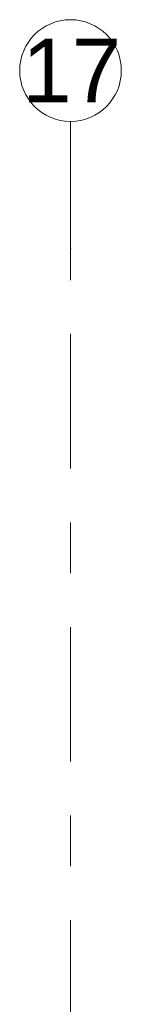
# Model space of a CAD drawing. Header units: metres. Extents: x -3.6 to 84.5, y -11 to 16.8.
# Tile 383 of 389: x 58.03 to 58.23, y 14.869 to 16.805. Entities that reach past the tile are written whole.
import ezdxf

# ---------------------------------------------------------------- set-up
doc = ezdxf.new("R2010")
doc.units = ezdxf.units.M
doc.header["$MEASUREMENT"] = 0
doc.linetypes.add('Strichlinie doppelt', pattern=[0.546806, 0.264583, -0.105833, 0.070556, -0.105833])
doc.layers.add('451 - Universal.Achsen Raster', color=7, linetype='Continuous')
doc.styles.add('ERSTELLTER_STIL_2', font='txt')

msp = doc.modelspace()

# ---------------------------------------------------------------- linework, layer by layer
at = {"layer": '451 - Universal.Achsen Raster', "color": 160, "linetype": 'Strichlinie doppelt', "lineweight": 9, "true_color": 0x3232ff}
for p, q in [((58.13, 16.355), (58.13, 16.605)), ((58.13, -10.585), (58.13, 16.355))]:
    msp.add_line(p, q, dxfattribs=at)
at = {"layer": '451 - Universal.Achsen Raster', "color": 160, "linetype": 'Continuous', "lineweight": 9, "true_color": 0x3232ff}
msp.add_circle((58.13, 16.705), 0.1, dxfattribs=at)
at = {"layer": '451 - Universal.Achsen Raster', "color": 160, "linetype": 'Strichlinie doppelt', "lineweight": 9, "true_color": 0x3232ff}
msp.add_point((58.13, 16.355), dxfattribs=at)
msp.add_point((58.13, 16.355), dxfattribs=at)

# ---------------------------------------------------------------- texts
at = {"layer": '451 - Universal.Achsen Raster', "color": 160, "lineweight": 9, "true_color": 0x3232ff, "insert": (58.0351, 16.7675), "char_height": 0.125, "attachment_point": 1, "style": 'ERSTELLTER_STIL_2'}
msp.add_mtext('\\A1;{\\pql;\\pt0;\\fArial|b0|i0|c0|p38;17}', dxfattribs=at)

doc.saveas('drawing.dxf')
